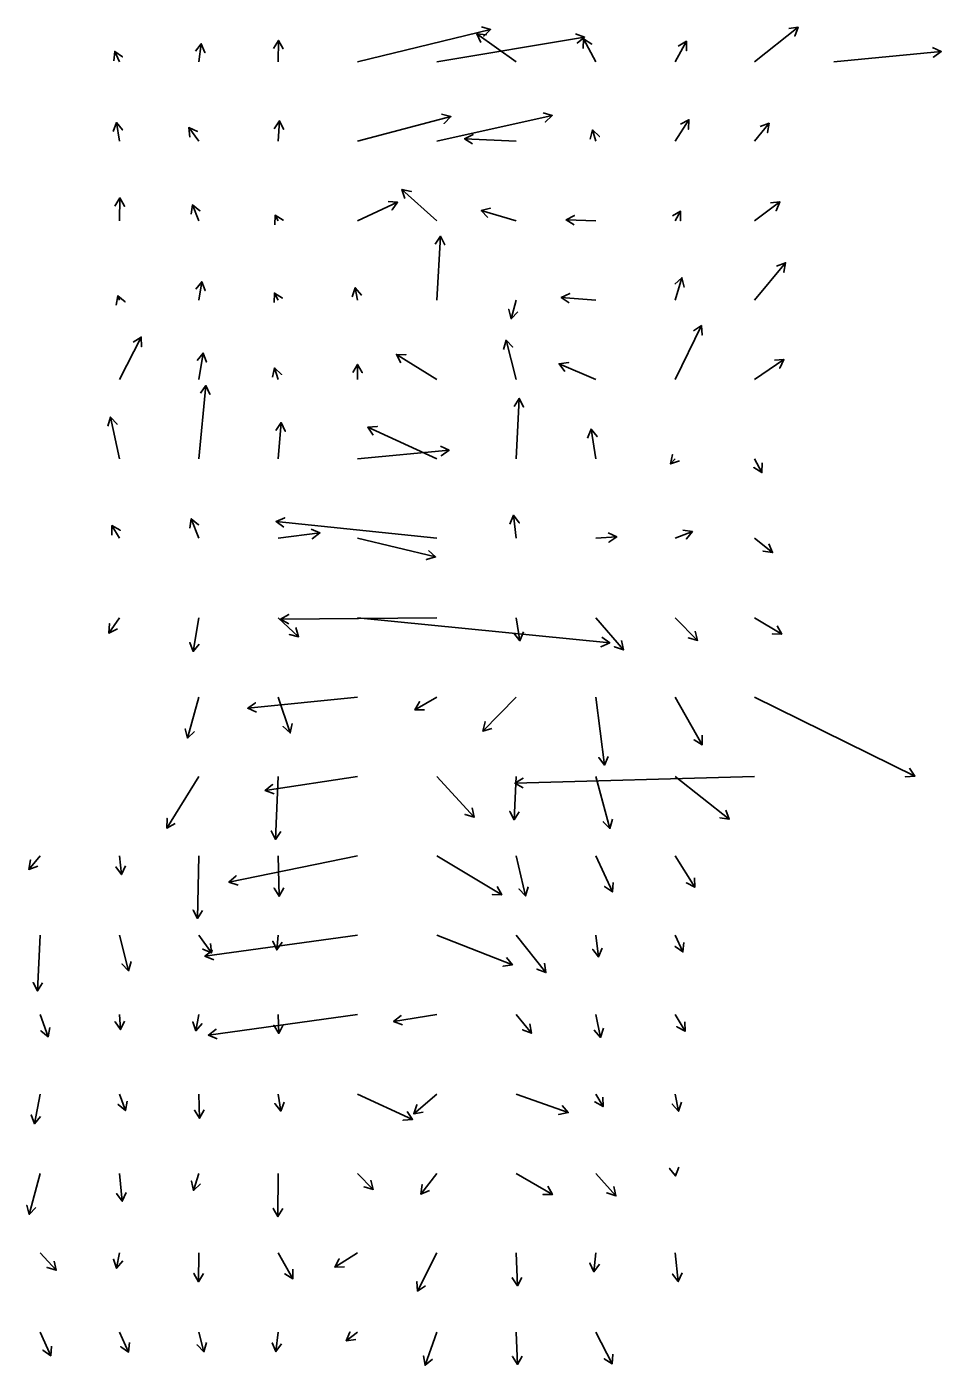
# Model space of a CAD drawing. Extents: x 954385 to 988206, y 1868364 to 1924553.
# Drawn here: x 960749 to 961325, y 1904548 to 1905391 of the extents above; entities that cross this region are included whole.
import ezdxf

# ---------------------------------------------------------------- set-up
doc = ezdxf.new("R2010")
doc.units = 0
doc.layers.add('26', color=7, linetype='Continuous')

msp = doc.modelspace()

# ---------------------------------------------------------------- linework, layer by layer
at = {"layer": '26'}
for points in [[(960957.13, 1905368.93), (961040.97, 1905389.38), (961036.63, 1905385.23), (961040.97, 1905389.38), (961035.21, 1905391.06)], [(960907.13, 1905368.93), (960907.3, 1905382.48), (960910.24, 1905377.25), (960907.3, 1905382.48), (960904.24, 1905377.33)], [(961007.13, 1905368.93), (961100.14, 1905384.6), (961095.51, 1905380.78), (961100.14, 1905384.6), (961094.52, 1905386.69)], [(961057.13, 1905368.93), (961032.3, 1905386.66), (961038.27, 1905386.08), (961032.3, 1905386.66), (961034.78, 1905381.2)], [(961107.13, 1905368.93), (961099.54, 1905383.36), (961104.61, 1905380.16), (961099.54, 1905383.36), (961099.3, 1905377.37)], [(961207.13, 1905368.93), (961234.68, 1905390.77), (961232.48, 1905385.19), (961234.68, 1905390.77), (961228.75, 1905389.89)], [(960807.13, 1905368.93), (960804.15, 1905375.54), (960809.02, 1905372.04), (960804.15, 1905375.54), (960803.55, 1905369.57)], [(960857.13, 1905368.93), (960858.69, 1905380.34), (960860.96, 1905374.79), (960858.69, 1905380.34), (960855.01, 1905375.6)], [(961157.13, 1905368.93), (961164.29, 1905381.94), (961164.42, 1905375.95), (961164.29, 1905381.94), (961159.16, 1905378.84)], [(961257.13, 1905368.93), (961324.81, 1905375.47), (961319.92, 1905371.98), (961324.81, 1905375.47), (961319.35, 1905377.96)], [(960907.13, 1905318.93), (960907.91, 1905331.84), (960910.59, 1905326.47), (960907.91, 1905331.84), (960904.6, 1905326.83)], [(960957.13, 1905318.93), (961015.91, 1905334.45), (961011.65, 1905330.22), (961015.91, 1905334.45), (961010.12, 1905336.02)], [(961007.13, 1905318.93), (961079.75, 1905335.12), (961075.34, 1905331.06), (961079.75, 1905335.12), (961074.03, 1905336.92)], [(961157.13, 1905318.93), (961165.86, 1905332.49), (961165.57, 1905326.49), (961165.86, 1905332.49), (961160.52, 1905329.74)], [(960807.13, 1905318.93), (960805.33, 1905330.77), (960809.07, 1905326.09), (960805.33, 1905330.77), (960803.14, 1905325.18)], [(960857.13, 1905318.93), (960850.76, 1905327.54), (960856.26, 1905325.15), (960850.76, 1905327.54), (960851.43, 1905321.58)], [(961107.13, 1905318.93), (961105.19, 1905326.12), (961109.44, 1905321.89), (961105.19, 1905326.12), (961103.65, 1905320.33)], [(961207.13, 1905318.93), (961216.41, 1905330.34), (961215.46, 1905324.41), (961216.41, 1905330.34), (961210.8, 1905328.2)], [(961057.13, 1905318.93), (961024.58, 1905320.57), (961029.93, 1905323.31), (961024.58, 1905320.57), (961029.62, 1905317.31)], [(960807.13, 1905268.93), (960807.46, 1905283.28), (960810.34, 1905278.01), (960807.46, 1905283.28), (960804.34, 1905278.15)], [(961007.13, 1905268.93), (960985.12, 1905288.64), (960990.99, 1905287.41), (960985.12, 1905288.64), (960986.99, 1905282.94)], [(960857.13, 1905268.93), (960853.15, 1905278.92), (960857.86, 1905275.2), (960853.15, 1905278.92), (960852.28, 1905272.98)], [(960957.13, 1905268.93), (960982.36, 1905280.58), (960978.9, 1905275.67), (960982.36, 1905280.58), (960976.39, 1905281.12)], [(961057.13, 1905268.93), (961035.02, 1905275.32), (961040.85, 1905276.76), (961035.02, 1905275.32), (961039.18, 1905271)], [(961157.13, 1905268.93), (961160.65, 1905274.91), (961160.6, 1905268.91), (961160.65, 1905274.91), (961155.43, 1905271.96)], [(961207.13, 1905268.93), (961223.19, 1905280.74), (961220.78, 1905275.24), (961223.19, 1905280.74), (961217.23, 1905280.08)], [(960907.13, 1905268.93), (960905.19, 1905272.37), (960910.36, 1905269.32), (960905.19, 1905272.37), (960905.13, 1905266.37)], [(961107.13, 1905268.93), (961088.45, 1905269.42), (961093.73, 1905272.28), (961088.45, 1905269.42), (961093.57, 1905266.29)], [(961007.13, 1905218.93), (961009.32, 1905259.09), (961012.03, 1905253.74), (961009.32, 1905259.09), (961006.04, 1905254.07)], [(961207.13, 1905218.93), (961226.75, 1905242.4), (961225.72, 1905236.48), (961226.75, 1905242.4), (961221.12, 1905240.33)], [(961157.13, 1905218.93), (961161.41, 1905232.97), (961162.77, 1905227.12), (961161.41, 1905232.97), (961157.03, 1905228.87)], [(960857.13, 1905218.93), (960858.98, 1905230.52), (960861.12, 1905224.91), (960858.98, 1905230.52), (960855.2, 1905225.86)], [(960907.13, 1905218.93), (960904.75, 1905223.32), (960909.86, 1905220.19), (960904.75, 1905223.32), (960904.59, 1905217.32)], [(960957.13, 1905218.93), (960955.7, 1905226.69), (960959.59, 1905222.12), (960955.7, 1905226.69), (960953.69, 1905221.03)], [(961107.13, 1905218.93), (961085.44, 1905220.47), (961090.84, 1905223.1), (961085.44, 1905220.47), (961090.41, 1905217.11)], [(960807.13, 1905218.93), (960806.16, 1905221.66), (960810.73, 1905217.77), (960806.16, 1905221.66), (960805.07, 1905215.76)], [(961057.13, 1905218.93), (961053.89, 1905207.23), (961052.39, 1905213.04), (961053.89, 1905207.23), (961058.17, 1905211.44)], [(961157.13, 1905168.93), (961173.77, 1905202.89), (961174.17, 1905196.9), (961173.77, 1905202.89), (961168.79, 1905199.54)], [(960807.13, 1905168.93), (960820.84, 1905195.59), (960821.13, 1905189.6), (960820.84, 1905195.59), (960815.8, 1905192.34)], [(961057.13, 1905168.93), (961050.67, 1905193.62), (961054.88, 1905189.36), (961050.67, 1905193.62), (961049.08, 1905187.84)], [(960857.13, 1905168.93), (960859.86, 1905185.53), (960861.98, 1905179.92), (960859.86, 1905185.53), (960856.06, 1905180.89)], [(961007.13, 1905168.93), (960981.62, 1905184.69), (960987.62, 1905184.51), (960981.62, 1905184.69), (960984.46, 1905179.4)], [(961207.13, 1905168.93), (961225.72, 1905181.44), (961223.09, 1905176.05), (961225.72, 1905181.44), (961219.74, 1905181.03)], [(960907.13, 1905168.93), (960904.91, 1905176.22), (960909.3, 1905172.12), (960904.91, 1905176.22), (960903.56, 1905170.37)], [(960957.13, 1905168.93), (960957.06, 1905178.45), (960960.1, 1905173.28), (960957.06, 1905178.45), (960954.1, 1905173.23)], [(961107.13, 1905168.93), (961084.08, 1905178.87), (961090.04, 1905179.56), (961084.08, 1905178.87), (961087.67, 1905174.06)], [(960857.13, 1905118.93), (960861.61, 1905165.1), (960864.09, 1905159.64), (960861.61, 1905165.1), (960858.12, 1905160.22)], [(961057.13, 1905118.93), (961059.03, 1905157.03), (961061.76, 1905151.69), (961059.03, 1905157.03), (961055.77, 1905151.99)], [(960807.13, 1905118.93), (960801.62, 1905145.22), (960805.62, 1905140.75), (960801.62, 1905145.22), (960799.75, 1905139.52)], [(960907.13, 1905118.93), (960909.01, 1905141.78), (960911.57, 1905136.35), (960909.01, 1905141.78), (960905.59, 1905136.84)], [(961007.13, 1905118.93), (960963.53, 1905138.81), (960969.5, 1905139.38), (960963.53, 1905138.81), (960967.01, 1905133.92)], [(961107.13, 1905118.93), (961104.21, 1905137.66), (961107.98, 1905132.98), (961104.21, 1905137.66), (961102.05, 1905132.06)], [(960957.13, 1905118.93), (961014.8, 1905124.42), (961009.91, 1905120.94), (961014.8, 1905124.42), (961009.35, 1905126.92)], [(961157.13, 1905118.93), (961154.35, 1905115.74), (961155.5, 1905121.63), (961154.35, 1905115.74), (961160.02, 1905117.68)], [(961207.13, 1905118.93), (961211.89, 1905110.35), (961206.75, 1905113.44), (961211.89, 1905110.35), (961211.99, 1905116.35)], [(960857.13, 1905068.93), (960852.36, 1905081.26), (960857.03, 1905077.5), (960852.36, 1905081.26), (960851.44, 1905075.33)], [(961007.13, 1905068.93), (960905.81, 1905079.43), (960911.28, 1905081.88), (960905.81, 1905079.43), (960910.67, 1905075.91)], [(961057.13, 1905068.93), (961055.37, 1905083.39), (961058.98, 1905078.6), (961055.37, 1905083.39), (961053.02, 1905077.87)], [(960807.13, 1905068.93), (960802.37, 1905076.9), (960807.61, 1905073.98), (960802.37, 1905076.9), (960802.46, 1905070.9)], [(960907.13, 1905068.93), (960933.4, 1905072.31), (960928.63, 1905068.67), (960933.4, 1905072.31), (960927.86, 1905074.62)], [(961107.13, 1905068.93), (961120.43, 1905069.82), (961115.44, 1905066.48), (961120.43, 1905069.82), (961115.04, 1905072.46)], [(961157.13, 1905068.93), (961168.02, 1905073.2), (961164.28, 1905068.51), (961168.02, 1905073.2), (961162.09, 1905074.09)], [(960957.13, 1905068.93), (961006.26, 1905057.21), (961000.51, 1905055.5), (961006.26, 1905057.21), (961001.91, 1905061.33)], [(961207.13, 1905068.93), (961218.54, 1905059.97), (961212.6, 1905060.82), (961218.54, 1905059.97), (961216.31, 1905065.54)], [(961007.13, 1905018.93), (960908.66, 1905017.96), (960913.82, 1905021.01), (960908.66, 1905017.96), (960913.88, 1905015.01)], [(960807.13, 1905018.93), (960800.39, 1905009.27), (960800.91, 1905015.25), (960800.39, 1905009.27), (960805.83, 1905011.81)], [(960857.13, 1905018.93), (960853.59, 1904997.68), (960851.48, 1905003.3), (960853.59, 1904997.68), (960857.4, 1905002.31)], [(960907.13, 1905018.93), (960920.02, 1905006.96), (960914.17, 1905008.3), (960920.02, 1905006.96), (960918.25, 1905012.7)], [(960957.13, 1905018.93), (961115.95, 1905003.13), (961110.48, 1905000.65), (961115.95, 1905003.13), (961111.08, 1905006.63)], [(961057.13, 1905018.93), (961059.42, 1905004.41), (961055.65, 1905009.08), (961059.42, 1905004.41), (961061.58, 1905010.01)], [(961107.13, 1905018.93), (961124.56, 1904998.68), (961118.9, 1905000.66), (961124.56, 1904998.68), (961123.45, 1905004.57)], [(961157.13, 1905018.93), (961171.29, 1905004.65), (961165.5, 1905006.22), (961171.29, 1905004.65), (961169.76, 1905010.45)], [(961207.13, 1905018.93), (961224.36, 1905008.59), (961218.36, 1905008.69), (961224.36, 1905008.59), (961221.45, 1905013.84)], [(960857.13, 1904968.93), (960850.07, 1904943.11), (960848.55, 1904948.91), (960850.07, 1904943.11), (960854.34, 1904947.33)], [(960957.13, 1904968.93), (960887.93, 1904961.89), (960892.8, 1904965.4), (960887.93, 1904961.89), (960893.41, 1904959.43)], [(960907.13, 1904968.93), (960914.72, 1904946.35), (960910.22, 1904950.32), (960914.72, 1904946.35), (960915.91, 1904952.23)], [(961007.13, 1904968.93), (960993.25, 1904960.81), (960996.22, 1904966.02), (960993.25, 1904960.81), (960999.25, 1904960.84)], [(961057.13, 1904968.93), (961035.95, 1904947.54), (961037.47, 1904953.35), (961035.95, 1904947.54), (961041.74, 1904949.12)], [(961107.13, 1904968.93), (961112.67, 1904926.07), (961109.03, 1904930.84), (961112.67, 1904926.07), (961114.98, 1904931.61)], [(961157.13, 1904968.93), (961174.26, 1904938.87), (961169.08, 1904941.9), (961174.26, 1904938.87), (961174.29, 1904944.87)], [(961207.13, 1904968.93), (961308.24, 1904919.19), (961302.25, 1904918.79), (961308.24, 1904919.19), (961304.9, 1904924.17)], [(960857.13, 1904918.93), (960836.9, 1904886.47), (960837.11, 1904892.47), (960836.9, 1904886.47), (960842.2, 1904889.3)], [(960957.13, 1904918.93), (960898.93, 1904910.09), (960903.62, 1904913.83), (960898.93, 1904910.09), (960904.52, 1904907.9)], [(960907.13, 1904918.93), (960905.54, 1904879.28), (960902.75, 1904884.6), (960905.54, 1904879.28), (960908.75, 1904884.36)], [(961007.13, 1904918.93), (961030.55, 1904893.26), (961024.83, 1904895.07), (961030.55, 1904893.26), (961029.26, 1904899.12)], [(961057.13, 1904918.93), (961055.77, 1904891.63), (961053.03, 1904896.97), (961055.77, 1904891.63), (961059.02, 1904896.67)], [(961207.13, 1904918.93), (961056.26, 1904914.65), (961061.36, 1904917.79), (961056.26, 1904914.65), (961061.54, 1904911.8)], [(961107.13, 1904918.93), (961116.13, 1904886.17), (961111.86, 1904890.39), (961116.13, 1904886.17), (961117.64, 1904891.98)], [(961157.13, 1904918.93), (961191.31, 1904892.07), (961185.37, 1904892.92), (961191.31, 1904892.07), (961189.08, 1904897.64)], [(960757.13, 1904868.93), (960750.05, 1904860.44), (960751.07, 1904866.35), (960750.05, 1904860.44), (960755.68, 1904862.51)], [(960807.13, 1904868.93), (960808.51, 1904857.13), (960804.92, 1904861.94), (960808.51, 1904857.13), (960810.88, 1904862.64)], [(960857.13, 1904868.93), (960856.4, 1904829.49), (960853.5, 1904834.74), (960856.4, 1904829.49), (960859.49, 1904834.63)], [(960957.13, 1904868.93), (960876.16, 1904852.41), (960880.65, 1904856.39), (960876.16, 1904852.41), (960881.85, 1904850.51)], [(960907.13, 1904868.93), (960907.73, 1904843.55), (960904.61, 1904848.67), (960907.73, 1904843.55), (960910.61, 1904848.81)], [(961007.13, 1904868.93), (961048.02, 1904844.44), (961042.02, 1904844.54), (961048.02, 1904844.44), (961045.1, 1904849.68)], [(961057.13, 1904868.93), (961062.91, 1904843.75), (961058.82, 1904848.14), (961062.91, 1904843.75), (961064.67, 1904849.48)], [(961107.13, 1904868.93), (961117.66, 1904846.28), (961112.75, 1904849.73), (961117.66, 1904846.28), (961118.19, 1904852.25)], [(961157.13, 1904868.93), (961169.56, 1904849.12), (961164.25, 1904851.93), (961169.56, 1904849.12), (961169.34, 1904855.12)], [(960757.13, 1904818.93), (960755.47, 1904783.84), (960752.72, 1904789.18), (960755.47, 1904783.84), (960758.71, 1904788.89)], [(960807.13, 1904818.93), (960812.93, 1904796.58), (960808.72, 1904800.86), (960812.93, 1904796.58), (960814.53, 1904802.37)], [(960857.13, 1904818.93), (960865.08, 1904807.77), (960859.62, 1904810.26), (960865.08, 1904807.77), (960864.51, 1904813.74)], [(960957.13, 1904818.93), (960860.96, 1904805.73), (960865.7, 1904809.41), (960860.96, 1904805.73), (960866.51, 1904803.47)], [(960907.13, 1904818.93), (960906.28, 1904809.69), (960903.77, 1904815.14), (960906.28, 1904809.69), (960909.74, 1904814.59)], [(961007.13, 1904818.93), (961054.73, 1904800.34), (961048.8, 1904799.44), (961054.73, 1904800.34), (961050.98, 1904805.02)], [(961057.13, 1904818.93), (961075.74, 1904795.4), (961070.17, 1904797.62), (961075.74, 1904795.4), (961074.87, 1904801.34)], [(961107.13, 1904818.93), (961108.94, 1904805.29), (961105.28, 1904810.04), (961108.94, 1904805.29), (961111.23, 1904810.83)], [(961157.13, 1904818.93), (961162.1, 1904808.46), (961157.16, 1904811.87), (961162.1, 1904808.46), (961162.58, 1904814.44)], [(960757.13, 1904768.93), (960762.32, 1904754.99), (960757.7, 1904758.81), (960762.32, 1904754.99), (960763.32, 1904760.91)], [(960807.13, 1904768.93), (960807.79, 1904759.51), (960804.43, 1904764.49), (960807.79, 1904759.51), (960810.42, 1904764.9)], [(960857.13, 1904768.93), (960855.34, 1904758.76), (960853.29, 1904764.4), (960855.34, 1904758.76), (960859.2, 1904763.36)], [(960957.13, 1904768.93), (960863.24, 1904756.02), (960867.98, 1904759.7), (960863.24, 1904756.02), (960868.8, 1904753.75)], [(960907.13, 1904768.93), (960907.54, 1904757.16), (960904.36, 1904762.25), (960907.54, 1904757.16), (960910.36, 1904762.46)], [(961007.13, 1904768.93), (960979.86, 1904764.62), (960984.52, 1904768.39), (960979.86, 1904764.62), (960985.46, 1904762.47)], [(961057.13, 1904768.93), (961066.66, 1904757.27), (961061.05, 1904759.39), (961066.66, 1904757.27), (961065.69, 1904763.19)], [(961107.13, 1904768.93), (961110.23, 1904754.64), (961106.2, 1904759.08), (961110.23, 1904754.64), (961112.06, 1904760.35)], [(961157.13, 1904768.93), (961163.43, 1904758.47), (961158.18, 1904761.37), (961163.43, 1904758.47), (961163.32, 1904764.46)], [(960757.13, 1904718.93), (960753.59, 1904700.18), (960751.61, 1904705.84), (960753.59, 1904700.18), (960757.5, 1904704.72)], [(960807.13, 1904718.93), (960810.88, 1904708.54), (960806.29, 1904712.41), (960810.88, 1904708.54), (960811.94, 1904714.45)], [(960857.13, 1904718.93), (960857.57, 1904703.66), (960854.42, 1904708.77), (960857.57, 1904703.66), (960860.42, 1904708.94)], [(960907.13, 1904718.93), (960908.79, 1904708.25), (960905.03, 1904712.92), (960908.79, 1904708.25), (960910.96, 1904713.84)], [(960957.13, 1904718.93), (960991.8, 1904702.98), (960985.83, 1904702.42), (960991.8, 1904702.98), (960988.33, 1904707.87)], [(961007.13, 1904718.93), (960992.53, 1904706.53), (960994.55, 1904712.18), (960992.53, 1904706.53), (960998.43, 1904707.61)], [(961057.13, 1904718.93), (961089.81, 1904707.22), (961083.9, 1904706.14), (961089.81, 1904707.22), (961085.93, 1904711.79)], [(961107.13, 1904718.93), (961111.75, 1904711.02), (961106.54, 1904713.99), (961111.75, 1904711.02), (961111.72, 1904717.02)], [(961157.13, 1904718.93), (961159.4, 1904708.1), (961155.4, 1904712.57), (961159.4, 1904708.1), (961161.27, 1904713.8)], [(960757.13, 1904668.93), (960750.35, 1904643.14), (960748.77, 1904648.93), (960750.35, 1904643.14), (960754.57, 1904647.41)], [(960807.13, 1904668.93), (960808.91, 1904651.39), (960805.4, 1904656.25), (960808.91, 1904651.39), (960811.37, 1904656.86)], [(960857.13, 1904668.93), (960853.73, 1904658.3), (960852.46, 1904664.16), (960853.73, 1904658.3), (960858.17, 1904662.33)], [(960907.13, 1904668.93), (960907.01, 1904641.72), (960904.04, 1904646.93), (960907.01, 1904641.72), (960910.04, 1904646.9)], [(960957.13, 1904668.93), (960967.05, 1904658.9), (960961.26, 1904660.49), (960967.05, 1904658.9), (960965.53, 1904664.71)], [(961007.13, 1904668.93), (960996.99, 1904655.97), (960997.83, 1904661.91), (960996.99, 1904655.97), (961002.56, 1904658.21)], [(961057.13, 1904668.93), (961079.9, 1904655.67), (961073.9, 1904655.69), (961079.9, 1904655.67), (961076.92, 1904660.87)], [(961107.13, 1904668.93), (961119.84, 1904654.78), (961114.13, 1904656.64), (961119.84, 1904654.78), (961118.6, 1904660.65)], [(961157.13, 1904668.93), (961157.36, 1904667.35), (961153.65, 1904672.07), (961157.36, 1904667.35), (961159.59, 1904672.92)], [(960757.13, 1904618.93), (960767.32, 1904607.94), (960761.59, 1904609.71), (960767.32, 1904607.94), (960765.99, 1904613.79)], [(960807.13, 1904618.93), (960805.37, 1904609.25), (960803.35, 1904614.9), (960805.37, 1904609.25), (960809.25, 1904613.83)], [(960857.13, 1904618.93), (960856.99, 1904600.76), (960854.03, 1904605.98), (960856.99, 1904600.76), (960860.03, 1904605.93)], [(960907.13, 1904618.93), (960916.44, 1904602.59), (960911.26, 1904605.62), (960916.44, 1904602.59), (960916.47, 1904608.59)], [(960957.13, 1904618.93), (960942.87, 1904609.83), (960945.64, 1904615.16), (960942.87, 1904609.83), (960948.87, 1904610.1)], [(961007.13, 1904618.93), (960994.91, 1904594.83), (960994.58, 1904600.82), (960994.91, 1904594.83), (960999.94, 1904598.11)], [(961057.13, 1904618.93), (961057.8, 1904598.17), (961054.63, 1904603.27), (961057.8, 1904598.17), (961060.63, 1904603.46)], [(961107.13, 1904618.93), (961105.99, 1904606.99), (961103.5, 1904612.44), (961105.99, 1904606.99), (961109.47, 1904611.87)], [(961157.13, 1904618.93), (961159.18, 1904600.79), (961155.61, 1904605.61), (961159.18, 1904600.79), (961161.58, 1904606.29)], [(960757.13, 1904568.93), (960763.83, 1904554.18), (960758.95, 1904557.67), (960763.83, 1904554.18), (960764.41, 1904560.15)], [(960807.13, 1904568.93), (960812.91, 1904556.39), (960808.01, 1904559.85), (960812.91, 1904556.39), (960813.46, 1904562.37)], [(960857.13, 1904568.93), (960860.31, 1904556.66), (960856.1, 1904560.94), (960860.31, 1904556.66), (960861.91, 1904562.44)], [(960907.13, 1904568.93), (960905.76, 1904556.72), (960903.36, 1904562.22), (960905.76, 1904556.72), (960909.32, 1904561.55)], [(960957.13, 1904568.93), (960950.01, 1904563.55), (960952.34, 1904569.07), (960950.01, 1904563.55), (960955.96, 1904564.28)], [(961007.13, 1904568.93), (960999.68, 1904548.16), (960998.61, 1904554.06), (960999.68, 1904548.16), (961004.26, 1904552.04)], [(961057.13, 1904568.93), (961057.94, 1904548.64), (961054.74, 1904553.71), (961057.94, 1904548.64), (961060.73, 1904553.95)], [(961107.13, 1904568.93), (961117.62, 1904549.05), (961112.54, 1904552.25), (961117.62, 1904549.05), (961117.85, 1904555.05)]]:
    msp.add_lwpolyline(points, dxfattribs=at)

doc.saveas('drawing.dxf')
